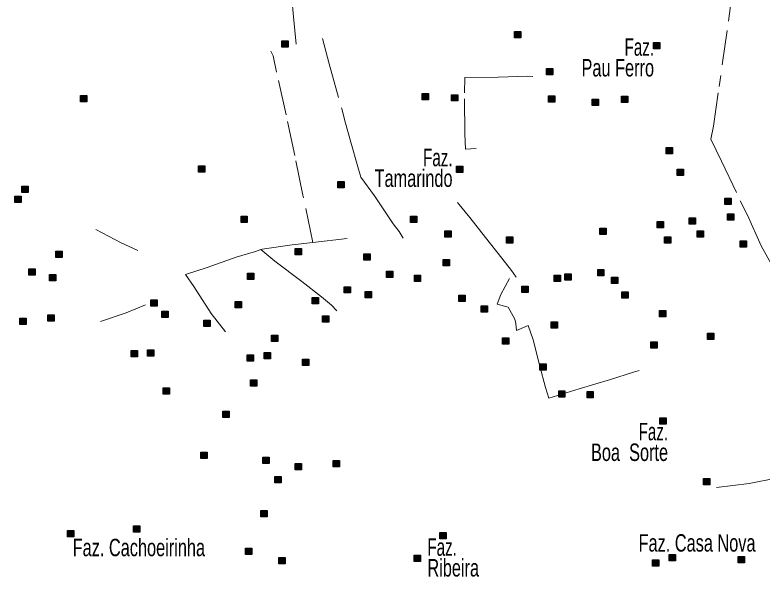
# Model space of a CAD drawing. Extents: x 445.6 to 500, y 8618.1 to 8673.4.
# Drawn here: x 445.62 to 452.48, y 8650.47 to 8655.7 of the extents above; entities that cross this region are included whole.
import ezdxf
from ezdxf.enums import TextEntityAlignment as Align

# ---------------------------------------------------------------- set-up
doc = ezdxf.new("R2010")
doc.units = 0
doc.header["$LTSCALE"] = 0.064
doc.linetypes.add('DOT_DASHED', pattern=[7.7, 5, -1.2, 0.3, -1.2])
doc.layers.add('2', color=7, linetype='Continuous', lineweight=25)
doc.layers.add('22', color=7, linetype='DOT_DASHED', lineweight=13)
doc.layers.add('61', color=7, linetype='Continuous')

msp = doc.modelspace()

# ---------------------------------------------------------------- hatches: boundary and pattern name
at = {"layer": '2'}
for points in [[(450.2046, 8655.5438), (450.2626, 8655.5438), (450.2626, 8655.4858), (450.2046, 8655.4858)], [(448.0688, 8655.4592), (448.1268, 8655.4592), (448.1268, 8655.4012), (448.0688, 8655.4012)], [(451.4803, 8655.4422), (451.5383, 8655.4422), (451.5383, 8655.3842), (451.4803, 8655.3842)], [(450.4985, 8655.205), (450.5565, 8655.205), (450.5565, 8655.147), (450.4985, 8655.147)], [(446.2214, 8654.9556), (446.2794, 8654.9556), (446.2794, 8654.8976), (446.2214, 8654.8976)], [(449.3571, 8654.9747), (449.4151, 8654.9747), (449.4151, 8654.9167), (449.3571, 8654.9167)], [(449.6274, 8654.9645), (449.6854, 8654.9645), (449.6854, 8654.9065), (449.6274, 8654.9065)], [(450.5187, 8654.9543), (450.5767, 8654.9543), (450.5767, 8654.8963), (450.5187, 8654.8963)], [(451.1864, 8654.951), (451.2444, 8654.951), (451.2444, 8654.893), (451.1864, 8654.893)], [(450.9195, 8654.9239), (450.9775, 8654.9239), (450.9775, 8654.8659), (450.9195, 8654.8659)], [(451.5985, 8654.48), (451.6565, 8654.48), (451.6565, 8654.422), (451.5985, 8654.422)], [(447.3057, 8654.3119), (447.3637, 8654.3119), (447.3637, 8654.2539), (447.3057, 8654.2539)], [(449.6746, 8654.3072), (449.7326, 8654.3072), (449.7326, 8654.2492), (449.6746, 8654.2492)], [(451.6998, 8654.2801), (451.7578, 8654.2801), (451.7578, 8654.2221), (451.6998, 8654.2221)], [(445.6844, 8654.1256), (445.7424, 8654.1256), (445.7424, 8654.0676), (445.6844, 8654.0676)], [(448.5836, 8654.1678), (448.6416, 8654.1678), (448.6416, 8654.1098), (448.5836, 8654.1098)], [(445.6202, 8654.0341), (445.6782, 8654.0341), (445.6782, 8653.9761), (445.6202, 8653.9761)], [(452.1352, 8654.0147), (452.1932, 8654.0147), (452.1932, 8653.9567), (452.1352, 8653.9567)], [(447.6952, 8653.8493), (447.7532, 8653.8493), (447.7532, 8653.7913), (447.6952, 8653.7913)], [(449.2524, 8653.8493), (449.3104, 8653.8493), (449.3104, 8653.7913), (449.2524, 8653.7913)], [(452.1602, 8653.8703), (452.2182, 8653.8703), (452.2182, 8653.8123), (452.1602, 8653.8123)], [(451.515, 8653.7991), (451.573, 8653.7991), (451.573, 8653.7411), (451.515, 8653.7411)], [(451.8089, 8653.833), (451.8669, 8653.833), (451.8669, 8653.775), (451.8089, 8653.775)], [(449.5665, 8653.7138), (449.6245, 8653.7138), (449.6245, 8653.6558), (449.5665, 8653.6558)], [(450.9894, 8653.7381), (451.0474, 8653.7381), (451.0474, 8653.6801), (450.9894, 8653.6801)], [(451.8832, 8653.7144), (451.9412, 8653.7144), (451.9412, 8653.6564), (451.8832, 8653.6564)], [(450.1314, 8653.6601), (450.1894, 8653.6601), (450.1894, 8653.6021), (450.1314, 8653.6021)], [(451.5826, 8653.6602), (451.6406, 8653.6602), (451.6406, 8653.6022), (451.5826, 8653.6022)], [(452.2784, 8653.623), (452.3364, 8653.623), (452.3364, 8653.565), (452.2784, 8653.565)], [(445.9951, 8653.5275), (446.0531, 8653.5275), (446.0531, 8653.4695), (445.9951, 8653.4695)], [(448.1918, 8653.5512), (448.2498, 8653.5512), (448.2498, 8653.4932), (448.1918, 8653.4932)], [(448.8234, 8653.5037), (448.8814, 8653.5037), (448.8814, 8653.4457), (448.8234, 8653.4457)], [(449.5496, 8653.4529), (449.6076, 8653.4529), (449.6076, 8653.3949), (449.5496, 8653.3949)], [(445.7485, 8653.3649), (445.8065, 8653.3649), (445.8065, 8653.3069), (445.7485, 8653.3069)], [(445.9377, 8653.314), (445.9957, 8653.314), (445.9957, 8653.256), (445.9377, 8653.256)], [(447.756, 8653.3276), (447.814, 8653.3276), (447.814, 8653.2696), (447.756, 8653.2696)], [(449.0295, 8653.3445), (449.0875, 8653.3445), (449.0875, 8653.2865), (449.0295, 8653.2865)], [(449.2862, 8653.3072), (449.3442, 8653.3072), (449.3442, 8653.2492), (449.2862, 8653.2492)], [(450.5699, 8653.3065), (450.6279, 8653.3065), (450.6279, 8653.2485), (450.5699, 8653.2485)], [(450.6685, 8653.3213), (450.7265, 8653.3213), (450.7265, 8653.2633), (450.6685, 8653.2633)], [(450.9691, 8653.3586), (451.0271, 8653.3586), (451.0271, 8653.3006), (450.9691, 8653.3006)], [(451.0962, 8653.2909), (451.1542, 8653.2909), (451.1542, 8653.2329), (451.0962, 8653.2329)], [(448.641, 8653.2022), (448.699, 8653.2022), (448.699, 8653.1442), (448.641, 8653.1442)], [(448.8341, 8653.1592), (448.8921, 8653.1592), (448.8921, 8653.1012), (448.8341, 8653.1012)], [(450.2733, 8653.2061), (450.3313, 8653.2061), (450.3313, 8653.1481), (450.2733, 8653.1481)], [(448.3471, 8653.104), (448.4051, 8653.104), (448.4051, 8653.046), (448.3471, 8653.046)], [(449.6957, 8653.1248), (449.7537, 8653.1248), (449.7537, 8653.0668), (449.6957, 8653.0668)], [(451.1908, 8653.1554), (451.2488, 8653.1554), (451.2488, 8653.0974), (451.1908, 8653.0974)], [(446.8666, 8653.0803), (446.9246, 8653.0803), (446.9246, 8653.0223), (446.8666, 8653.0223)], [(447.6412, 8653.0667), (447.6992, 8653.0667), (447.6992, 8653.0087), (447.6412, 8653.0087)], [(449.8984, 8653.0266), (449.9564, 8653.0266), (449.9564, 8652.9686), (449.8984, 8652.9686)], [(446.9679, 8652.9786), (447.0259, 8652.9786), (447.0259, 8652.9206), (446.9679, 8652.9206)], [(451.5353, 8652.9826), (451.5933, 8652.9826), (451.5933, 8652.9246), (451.5353, 8652.9246)], [(445.6641, 8652.9142), (445.7221, 8652.9142), (445.7221, 8652.8562), (445.6641, 8652.8562)], [(445.9208, 8652.9447), (445.9788, 8652.9447), (445.9788, 8652.8867), (445.9208, 8652.8867)], [(447.3541, 8652.8939), (447.4121, 8652.8939), (447.4121, 8652.8359), (447.3541, 8652.8359)], [(448.4419, 8652.9335), (448.4999, 8652.9335), (448.4999, 8652.8755), (448.4419, 8652.8755)], [(450.5435, 8652.8809), (450.6015, 8652.8809), (450.6015, 8652.8229), (450.5435, 8652.8229)], [(447.9756, 8652.7584), (448.0336, 8652.7584), (448.0336, 8652.7004), (447.9756, 8652.7004)], [(451.9778, 8652.7759), (452.0358, 8652.7759), (452.0358, 8652.7179), (451.9778, 8652.7179)], [(450.0943, 8652.7318), (450.1523, 8652.7318), (450.1523, 8652.6738), (450.0943, 8652.6738)], [(451.4576, 8652.6946), (451.5156, 8652.6946), (451.5156, 8652.6366), (451.4576, 8652.6366)], [(446.6876, 8652.6161), (446.7456, 8652.6161), (446.7456, 8652.5581), (446.6876, 8652.5581)], [(446.8362, 8652.6229), (446.8942, 8652.6229), (446.8942, 8652.5649), (446.8362, 8652.5649)], [(447.7526, 8652.5754), (447.8106, 8652.5754), (447.8106, 8652.5174), (447.7526, 8652.5174)], [(447.908, 8652.5991), (447.966, 8652.5991), (447.966, 8652.5411), (447.908, 8652.5411)], [(448.2593, 8652.5382), (448.3173, 8652.5382), (448.3173, 8652.4802), (448.2593, 8652.4802)], [(450.4388, 8652.4947), (450.4968, 8652.4947), (450.4968, 8652.4367), (450.4388, 8652.4367)], [(447.783, 8652.3484), (447.841, 8652.3484), (447.841, 8652.2904), (447.783, 8652.2904)], [(446.9814, 8652.2739), (447.0394, 8652.2739), (447.0394, 8652.2159), (446.9814, 8652.2159)], [(450.6111, 8652.2473), (450.6691, 8652.2473), (450.6691, 8652.1893), (450.6111, 8652.1893)], [(450.8712, 8652.2406), (450.9292, 8652.2406), (450.9292, 8652.1826), (450.8712, 8652.1826)], [(447.5285, 8652.0606), (447.5865, 8652.0606), (447.5865, 8652.0026), (447.5285, 8652.0026)], [(451.541, 8651.9996), (451.599, 8651.9996), (451.599, 8651.9416), (451.541, 8651.9416)], [(447.3258, 8651.6845), (447.3838, 8651.6845), (447.3838, 8651.6265), (447.3258, 8651.6265)], [(447.8967, 8651.6371), (447.9547, 8651.6371), (447.9547, 8651.5791), (447.8967, 8651.5791)], [(448.1927, 8651.5795), (448.2507, 8651.5795), (448.2507, 8651.5215), (448.1927, 8651.5215)], [(448.5406, 8651.6066), (448.5986, 8651.6066), (448.5986, 8651.5486), (448.5406, 8651.5486)], [(448.0048, 8651.4609), (448.0628, 8651.4609), (448.0628, 8651.4029), (448.0048, 8651.4029)], [(451.9408, 8651.4405), (451.9988, 8651.4405), (451.9988, 8651.3825), (451.9408, 8651.3825)], [(447.8764, 8651.1492), (447.9344, 8651.1492), (447.9344, 8651.0912), (447.8764, 8651.0912)], [(446.1031, 8650.9629), (446.1611, 8650.9629), (446.1611, 8650.9049), (446.1031, 8650.9049)], [(446.7077, 8651.0069), (446.7657, 8651.0069), (446.7657, 8650.9489), (446.7077, 8650.9489)], [(449.5189, 8650.9459), (449.5769, 8650.9459), (449.5769, 8650.8879), (449.5189, 8650.8879)], [(447.7379, 8650.8036), (447.7959, 8650.8036), (447.7959, 8650.7456), (447.7379, 8650.7456)], [(448.0419, 8650.7156), (448.0999, 8650.7156), (448.0999, 8650.6576), (448.0419, 8650.6576)], [(449.2858, 8650.7392), (449.3438, 8650.7392), (449.3438, 8650.6812), (449.2858, 8650.6812)], [(451.4734, 8650.6952), (451.5314, 8650.6952), (451.5314, 8650.6372), (451.4734, 8650.6372)], [(451.6254, 8650.7426), (451.6834, 8650.7426), (451.6834, 8650.6846), (451.6254, 8650.6846)], [(452.2584, 8650.7256), (452.3164, 8650.7256), (452.3164, 8650.6676), (452.2584, 8650.6676)]]:
    msp.add_hatch(color=256, dxfattribs=at).paths.add_polyline_path(points)

# ---------------------------------------------------------------- linework, layer by layer
for points in [[(450.2046, 8655.5438), (450.2626, 8655.5438), (450.2626, 8655.4858), (450.2046, 8655.4858)], [(448.0688, 8655.4592), (448.1268, 8655.4592), (448.1268, 8655.4012), (448.0688, 8655.4012)], [(451.4803, 8655.4422), (451.5383, 8655.4422), (451.5383, 8655.3842), (451.4803, 8655.3842)], [(450.4985, 8655.205), (450.5565, 8655.205), (450.5565, 8655.147), (450.4985, 8655.147)], [(446.2214, 8654.9556), (446.2794, 8654.9556), (446.2794, 8654.8976), (446.2214, 8654.8976)], [(449.3571, 8654.9747), (449.4151, 8654.9747), (449.4151, 8654.9167), (449.3571, 8654.9167)], [(449.6274, 8654.9645), (449.6854, 8654.9645), (449.6854, 8654.9065), (449.6274, 8654.9065)], [(450.5187, 8654.9543), (450.5767, 8654.9543), (450.5767, 8654.8963), (450.5187, 8654.8963)], [(451.1864, 8654.951), (451.2444, 8654.951), (451.2444, 8654.893), (451.1864, 8654.893)], [(450.9195, 8654.9239), (450.9775, 8654.9239), (450.9775, 8654.8659), (450.9195, 8654.8659)], [(451.5985, 8654.48), (451.6565, 8654.48), (451.6565, 8654.422), (451.5985, 8654.422)], [(447.3057, 8654.3119), (447.3637, 8654.3119), (447.3637, 8654.2539), (447.3057, 8654.2539)], [(449.6746, 8654.3072), (449.7326, 8654.3072), (449.7326, 8654.2492), (449.6746, 8654.2492)], [(451.6998, 8654.2801), (451.7578, 8654.2801), (451.7578, 8654.2221), (451.6998, 8654.2221)], [(445.6844, 8654.1256), (445.7424, 8654.1256), (445.7424, 8654.0676), (445.6844, 8654.0676)], [(448.5836, 8654.1678), (448.6416, 8654.1678), (448.6416, 8654.1098), (448.5836, 8654.1098)], [(445.6202, 8654.0341), (445.6782, 8654.0341), (445.6782, 8653.9761), (445.6202, 8653.9761)], [(452.1352, 8654.0147), (452.1932, 8654.0147), (452.1932, 8653.9567), (452.1352, 8653.9567)], [(447.6952, 8653.8493), (447.7532, 8653.8493), (447.7532, 8653.7913), (447.6952, 8653.7913)], [(449.2524, 8653.8493), (449.3104, 8653.8493), (449.3104, 8653.7913), (449.2524, 8653.7913)], [(452.1602, 8653.8703), (452.2182, 8653.8703), (452.2182, 8653.8123), (452.1602, 8653.8123)], [(451.515, 8653.7991), (451.573, 8653.7991), (451.573, 8653.7411), (451.515, 8653.7411)], [(451.8089, 8653.833), (451.8669, 8653.833), (451.8669, 8653.775), (451.8089, 8653.775)], [(449.5665, 8653.7138), (449.6245, 8653.7138), (449.6245, 8653.6558), (449.5665, 8653.6558)], [(450.9894, 8653.7381), (451.0474, 8653.7381), (451.0474, 8653.6801), (450.9894, 8653.6801)], [(451.8832, 8653.7144), (451.9412, 8653.7144), (451.9412, 8653.6564), (451.8832, 8653.6564)], [(450.1314, 8653.6601), (450.1894, 8653.6601), (450.1894, 8653.6021), (450.1314, 8653.6021)], [(451.5826, 8653.6602), (451.6406, 8653.6602), (451.6406, 8653.6022), (451.5826, 8653.6022)], [(452.2784, 8653.623), (452.3364, 8653.623), (452.3364, 8653.565), (452.2784, 8653.565)], [(445.9951, 8653.5275), (446.0531, 8653.5275), (446.0531, 8653.4695), (445.9951, 8653.4695)], [(448.1918, 8653.5512), (448.2498, 8653.5512), (448.2498, 8653.4932), (448.1918, 8653.4932)], [(448.8234, 8653.5037), (448.8814, 8653.5037), (448.8814, 8653.4457), (448.8234, 8653.4457)], [(449.5496, 8653.4529), (449.6076, 8653.4529), (449.6076, 8653.3949), (449.5496, 8653.3949)], [(445.7485, 8653.3649), (445.8065, 8653.3649), (445.8065, 8653.3069), (445.7485, 8653.3069)], [(445.9377, 8653.314), (445.9957, 8653.314), (445.9957, 8653.256), (445.9377, 8653.256)], [(447.756, 8653.3276), (447.814, 8653.3276), (447.814, 8653.2696), (447.756, 8653.2696)], [(449.0295, 8653.3445), (449.0875, 8653.3445), (449.0875, 8653.2865), (449.0295, 8653.2865)], [(449.2862, 8653.3072), (449.3442, 8653.3072), (449.3442, 8653.2492), (449.2862, 8653.2492)], [(450.5699, 8653.3065), (450.6279, 8653.3065), (450.6279, 8653.2485), (450.5699, 8653.2485)], [(450.6685, 8653.3213), (450.7265, 8653.3213), (450.7265, 8653.2633), (450.6685, 8653.2633)], [(450.9691, 8653.3586), (451.0271, 8653.3586), (451.0271, 8653.3006), (450.9691, 8653.3006)], [(451.0962, 8653.2909), (451.1542, 8653.2909), (451.1542, 8653.2329), (451.0962, 8653.2329)], [(448.641, 8653.2022), (448.699, 8653.2022), (448.699, 8653.1442), (448.641, 8653.1442)], [(448.8341, 8653.1592), (448.8921, 8653.1592), (448.8921, 8653.1012), (448.8341, 8653.1012)], [(450.2733, 8653.2061), (450.3313, 8653.2061), (450.3313, 8653.1481), (450.2733, 8653.1481)], [(448.3471, 8653.104), (448.4051, 8653.104), (448.4051, 8653.046), (448.3471, 8653.046)], [(449.6957, 8653.1248), (449.7537, 8653.1248), (449.7537, 8653.0668), (449.6957, 8653.0668)], [(451.1908, 8653.1554), (451.2488, 8653.1554), (451.2488, 8653.0974), (451.1908, 8653.0974)], [(446.8666, 8653.0803), (446.9246, 8653.0803), (446.9246, 8653.0223), (446.8666, 8653.0223)], [(447.6412, 8653.0667), (447.6992, 8653.0667), (447.6992, 8653.0087), (447.6412, 8653.0087)], [(449.8984, 8653.0266), (449.9564, 8653.0266), (449.9564, 8652.9686), (449.8984, 8652.9686)], [(446.9679, 8652.9786), (447.0259, 8652.9786), (447.0259, 8652.9206), (446.9679, 8652.9206)], [(451.5353, 8652.9826), (451.5933, 8652.9826), (451.5933, 8652.9246), (451.5353, 8652.9246)], [(445.6641, 8652.9142), (445.7221, 8652.9142), (445.7221, 8652.8562), (445.6641, 8652.8562)], [(445.9208, 8652.9447), (445.9788, 8652.9447), (445.9788, 8652.8867), (445.9208, 8652.8867)], [(447.3541, 8652.8939), (447.4121, 8652.8939), (447.4121, 8652.8359), (447.3541, 8652.8359)], [(448.4419, 8652.9335), (448.4999, 8652.9335), (448.4999, 8652.8755), (448.4419, 8652.8755)], [(450.5435, 8652.8809), (450.6015, 8652.8809), (450.6015, 8652.8229), (450.5435, 8652.8229)], [(447.9756, 8652.7584), (448.0336, 8652.7584), (448.0336, 8652.7004), (447.9756, 8652.7004)], [(451.9778, 8652.7759), (452.0358, 8652.7759), (452.0358, 8652.7179), (451.9778, 8652.7179)], [(450.0943, 8652.7318), (450.1523, 8652.7318), (450.1523, 8652.6738), (450.0943, 8652.6738)], [(451.4576, 8652.6946), (451.5156, 8652.6946), (451.5156, 8652.6366), (451.4576, 8652.6366)], [(446.6876, 8652.6161), (446.7456, 8652.6161), (446.7456, 8652.5581), (446.6876, 8652.5581)], [(446.8362, 8652.6229), (446.8942, 8652.6229), (446.8942, 8652.5649), (446.8362, 8652.5649)], [(447.7526, 8652.5754), (447.8106, 8652.5754), (447.8106, 8652.5174), (447.7526, 8652.5174)], [(447.908, 8652.5991), (447.966, 8652.5991), (447.966, 8652.5411), (447.908, 8652.5411)], [(448.2593, 8652.5382), (448.3173, 8652.5382), (448.3173, 8652.4802), (448.2593, 8652.4802)], [(450.4388, 8652.4947), (450.4968, 8652.4947), (450.4968, 8652.4367), (450.4388, 8652.4367)], [(447.783, 8652.3484), (447.841, 8652.3484), (447.841, 8652.2904), (447.783, 8652.2904)], [(446.9814, 8652.2739), (447.0394, 8652.2739), (447.0394, 8652.2159), (446.9814, 8652.2159)], [(450.6111, 8652.2473), (450.6691, 8652.2473), (450.6691, 8652.1893), (450.6111, 8652.1893)], [(450.8712, 8652.2406), (450.9292, 8652.2406), (450.9292, 8652.1826), (450.8712, 8652.1826)], [(447.5285, 8652.0606), (447.5865, 8652.0606), (447.5865, 8652.0026), (447.5285, 8652.0026)], [(451.541, 8651.9996), (451.599, 8651.9996), (451.599, 8651.9416), (451.541, 8651.9416)], [(447.3258, 8651.6845), (447.3838, 8651.6845), (447.3838, 8651.6265), (447.3258, 8651.6265)], [(447.8967, 8651.6371), (447.9547, 8651.6371), (447.9547, 8651.5791), (447.8967, 8651.5791)], [(448.1927, 8651.5795), (448.2507, 8651.5795), (448.2507, 8651.5215), (448.1927, 8651.5215)], [(448.5406, 8651.6066), (448.5986, 8651.6066), (448.5986, 8651.5486), (448.5406, 8651.5486)], [(448.0048, 8651.4609), (448.0628, 8651.4609), (448.0628, 8651.4029), (448.0048, 8651.4029)], [(451.9408, 8651.4405), (451.9988, 8651.4405), (451.9988, 8651.3825), (451.9408, 8651.3825)], [(447.8764, 8651.1492), (447.9344, 8651.1492), (447.9344, 8651.0912), (447.8764, 8651.0912)], [(446.1031, 8650.9629), (446.1611, 8650.9629), (446.1611, 8650.9049), (446.1031, 8650.9049)], [(446.7077, 8651.0069), (446.7657, 8651.0069), (446.7657, 8650.9489), (446.7077, 8650.9489)], [(449.5189, 8650.9459), (449.5769, 8650.9459), (449.5769, 8650.8879), (449.5189, 8650.8879)], [(447.7379, 8650.8036), (447.7959, 8650.8036), (447.7959, 8650.7456), (447.7379, 8650.7456)], [(448.0419, 8650.7156), (448.0999, 8650.7156), (448.0999, 8650.6576), (448.0419, 8650.6576)], [(449.2858, 8650.7392), (449.3438, 8650.7392), (449.3438, 8650.6812), (449.2858, 8650.6812)], [(451.4734, 8650.6952), (451.5314, 8650.6952), (451.5314, 8650.6372), (451.4734, 8650.6372)], [(451.6254, 8650.7426), (451.6834, 8650.7426), (451.6834, 8650.6846), (451.6254, 8650.6846)], [(452.2584, 8650.7256), (452.3164, 8650.7256), (452.3164, 8650.6676), (452.2584, 8650.6676)]]:
    msp.add_lwpolyline(points, close=True, dxfattribs=at)
at = {"layer": '22'}
for points in [[(448.2024, 8655.4272), (448.1772, 8655.6799), (448.147, 8656.0115), (448.1289, 8656.2948), (448.1078, 8656.6044), (448.0867, 8657.0053)], [(452.2099, 8655.9575), (452.1588, 8655.5548), (452.0758, 8654.9816), (452.0325, 8654.676), (452.0073, 8654.557), (452.1047, 8654.3551), (452.278, 8653.991), (452.3429, 8653.8576), (452.4698, 8653.5773), (452.6034, 8653.3358), (452.8271, 8652.9248), (452.9685, 8652.6596), (453.1454, 8652.3495), (453.3699, 8651.9145), (453.4421, 8651.7884), (453.554, 8651.5829), (453.7741, 8651.1791), (453.8319, 8651.071), (454.0058, 8650.7444), (454.1393, 8650.4885), (454.1475, 8650.4728)], [(448.442, 8655.4791), (448.5057, 8655.2484), (448.6224, 8654.8265), (448.6474, 8654.7238), (448.7092, 8654.508), (448.762, 8654.3221), (448.7954, 8654.2083), (448.9204, 8654.0362), (449.0931, 8653.7796), (449.1459, 8653.7074), (449.1838, 8653.6481)], [(448.3532, 8653.6077), (448.264, 8654.0431), (448.189, 8654.4067), (448.1083, 8654.7807), (448.0222, 8655.172), (447.9916, 8655.3205), (447.9704, 8655.3639)], [(449.8527, 8654.4694), (449.7572, 8654.4646), (449.7487, 8654.6059), (449.7459, 8654.9816), (449.749, 8655.1219), (450.0572, 8655.1248), (450.3287, 8655.1332), (450.3747, 8655.1317)], [(449.6838, 8653.9736), (449.7966, 8653.838), (449.938, 8653.6544), (450.0907, 8653.4652), (450.1784, 8653.3522), (450.2212, 8653.2881)], [(446.7483, 8653.5343), (446.5945, 8653.606), (446.3639, 8653.7281)], [(447.8766, 8653.5421), (447.8905, 8653.5471), (448.1656, 8653.5859), (448.3532, 8653.6077), (448.6811, 8653.6458)], [(447.5521, 8652.7892), (447.4209, 8652.9559), (447.2625, 8653.2029), (447.1847, 8653.3139), (447.3848, 8653.3778), (447.6515, 8653.4721), (447.8294, 8653.5249), (447.8766, 8653.5421)], [(447.8766, 8653.5421), (448.0056, 8653.4363), (448.253, 8653.2503), (448.4336, 8653.1088), (448.5253, 8653.0338), (448.5736, 8652.9808)], [(450.159, 8653.2769), (450.0805, 8653.1289), (450.0465, 8653.0426), (450.1484, 8653.0149), (450.2101, 8652.904), (450.2193, 8652.8639), (450.2255, 8652.7992), (450.3304, 8652.8454), (450.3767, 8652.7129), (450.4384, 8652.4726), (450.4913, 8652.2765), (450.5221, 8652.1779), (450.7998, 8652.2641), (451.0867, 8652.3504), (451.2965, 8652.4182), (451.3503, 8652.4316)], [(446.8199, 8653.035), (446.6417, 8652.9612), (446.4056, 8652.8835)], [(452.0593, 8651.3592), (452.3585, 8651.3968), (452.6077, 8651.4433), (452.7802, 8651.4679), (452.8288, 8651.4716)]]:
    msp.add_lwpolyline(points, dxfattribs=at)

# ---------------------------------------------------------------- texts
at = {"layer": '61'}
for s, width, p in [('Faz.', 0.65, (451.4865, 8655.3217)), ('Pau Ferro', 0.7, (451.4865, 8655.1317)), ('Faz.', 0.65, (449.637, 8654.3077)), ('Tamarindo', 0.7, (449.637, 8654.1177)), ('Faz.', 0.65, (451.6154, 8651.7924)), ('Boa  Sorte', 0.7, (451.6154, 8651.6024))]:
    msp.add_text(s, height=0.16, dxfattribs=dict(at, width=width)).set_placement(p, align=Align.RIGHT)
for s, width, p in [('Faz. Cachoeirinha', 0.7, (446.15, 8650.7284)), ('Faz. Casa Nova', 0.7, (451.3443, 8650.7706)), ('Faz.', 0.65, (449.406, 8650.732)), ('Ribeira', 0.7, (449.406, 8650.542))]:
    msp.add_text(s, height=0.16, dxfattribs=dict(at, width=width)).set_placement(p)

doc.saveas('drawing.dxf')
